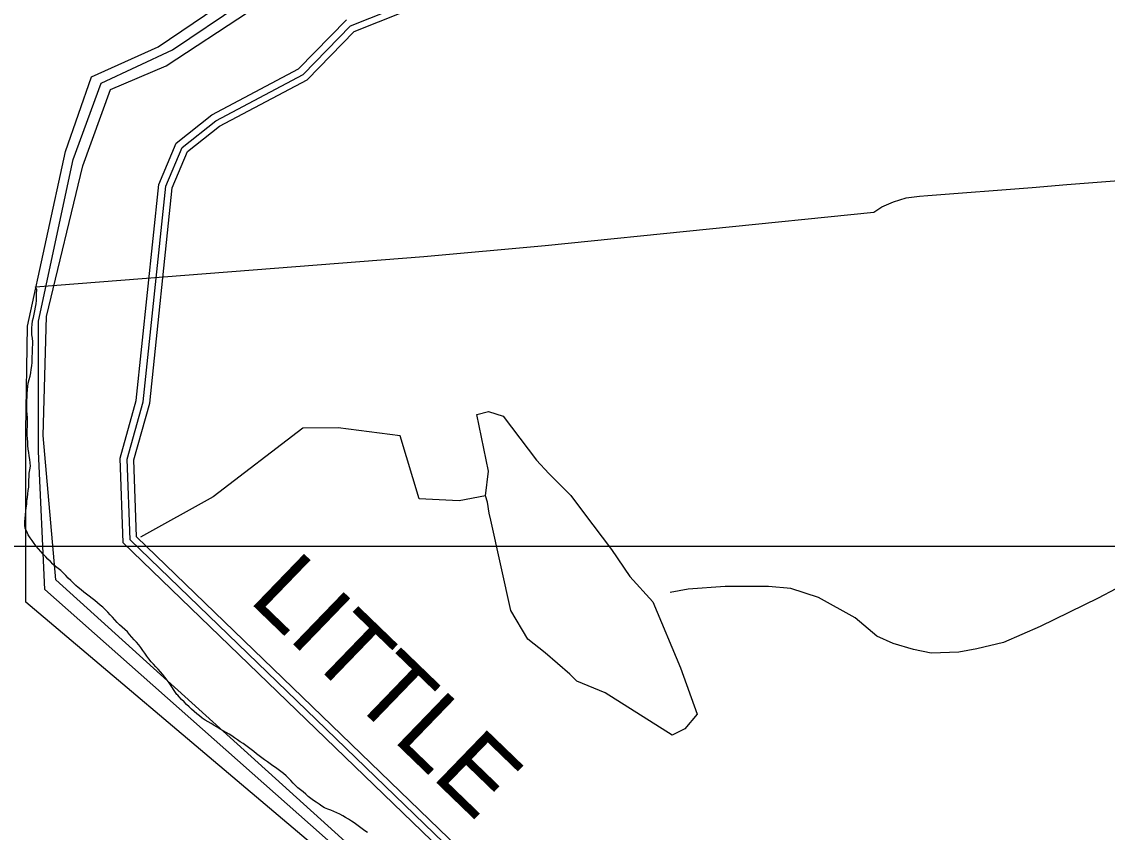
# Model space of a CAD drawing. Extents: x 2206922 to 2357709, y 510027 to 673830.
# Drawn here: x 2292602 to 2295098, y 610095 to 611959 of the extents above; entities that cross this region are included whole.
import ezdxf

# ---------------------------------------------------------------- set-up
doc = ezdxf.new("R2010")
doc.units = 0
for name, color, linetype in [('Exist Boundary Political City Limit New', 7, 'Continuous'), ('Exist Hydrographic Buffer Line', 7, 'Continuous'), ('Exist Hydrographic Misc Water Feature', 7, 'Continuous'), ('Exist Hydrographic River Shore', 7, 'Continuous'), ('Exist Hydrographic River Shore Label', 7, 'Continuous'), ('Exist Road Non-System Type 51', 7, 'Continuous'), ('Map Preparation Boundary City Limit Buffer Line', 7, 'Continuous'), ('Map Preparation Inset Cut Line', 7, 'Continuous')]:
    doc.layers.add(name, color=color, linetype=linetype)

msp = doc.modelspace()

# ---------------------------------------------------------------- linework, layer by layer
at = {"layer": 'Exist Boundary Political City Limit New'}
for points in [[(2292615.2, 610865.4), (2292616.2, 610873.3), (2292617.2, 610881.2), (2292618.2, 610889.2), (2292618.5, 610897.1), (2292618.8, 610905.1), (2292619, 610913.2), (2292619.2, 610921.1), (2292620.5, 610929.1), (2292622, 610936.9), (2292621.5, 610944.9), (2292620.8, 610952.8), (2292619.5, 610960.8), (2292618.2, 610968.7), (2292617.2, 610976.6), (2292616.5, 610984.6), (2292615.8, 610992.6), (2292615, 611000.6), (2292614.8, 611008.5), (2292614.8, 611016.5), (2292615.2, 611032.5), (2292615.2, 611040.5), (2292615, 611048.5), (2292614, 611064.5), (2292613.8, 611072.5), (2292613.8, 611080.5), (2292614.5, 611104.5), (2292615, 611112.5), (2292616, 611120.4), (2292617.2, 611128.2), (2292619.2, 611136.1), (2292621.2, 611143.8), (2292622.8, 611151.7), (2292624, 611159.6), (2292625, 611167.5), (2292625.8, 611175.5), (2292626.2, 611183.4), (2292627.5, 611223.4), (2292626.5, 611231.4), (2292625.2, 611239.3), (2292625, 611247.2), (2292625.2, 611255.2), (2292626.2, 611263.2), (2292627.2, 611271.2), (2292629, 611278.9), (2292630.8, 611286.8), (2292632.5, 611294.6), (2292634, 611302.4), (2292635, 611310.3), (2292636, 611318.3), (2292636, 611334.3), (2292636.5, 611342.3), (2292633.8, 611349.6), (2293526.2, 611419), (2293805, 611444.4), (2294560.5, 611521.5), (2294579, 611533.2), (2294606.2, 611545.3), (2294635.2, 611553.8), (2294665.5, 611558.1), (2294685.2, 611559.7), (2294765, 611565.9), (2294844.8, 611572.1), (2294924.5, 611578.2), (2295004.2, 611584.5), (2295084, 611590.7), (2295163.8, 611596.9)], [(2293104.2, 610303.2), (2293097.8, 610307.7), (2293091.5, 610312.2), (2293085.2, 610316.7), (2293078.8, 610321.1), (2293072, 610324.9), (2293065, 610328.7), (2293058, 610332.6), (2293051, 610336.8), (2293044.2, 610341.1), (2293037.8, 610345.4), (2293030.8, 610349.5), (2293023.8, 610353.4), (2293017.2, 610357.9), (2293010.8, 610362.7), (2293004.8, 610367.8), (2292998.5, 610373.1), (2292992.5, 610378.4), (2292986.8, 610383.7), (2292980.8, 610389.3), (2292975.2, 610394.9), (2292969.5, 610400.8), (2292964.2, 610406.5), (2292960.8, 610410.5), (2292959, 610412.5), (2292954, 610418.8), (2292945.5, 610432.3), (2292941, 610438.8), (2292936.2, 610445.4), (2292931.2, 610451.7), (2292926.2, 610457.9), (2292921, 610463.9), (2292915.8, 610470), (2292910.5, 610475.9), (2292904.8, 610481.5), (2292899.8, 610487.5), (2292894.5, 610493.8), (2292890, 610500.2), (2292885.2, 610506.8), (2292880.8, 610513.4), (2292876.2, 610520.1), (2292871.5, 610526.2), (2292866, 610532.2), (2292860.5, 610538), (2292855, 610543.8), (2292850.2, 610550.2), (2292845, 610556.2), (2292839.2, 610561.6), (2292833.2, 610567.1), (2292827.2, 610572.5), (2292821.5, 610577.9), (2292815.8, 610583.8), (2292810.5, 610589.6), (2292805.2, 610595.6), (2292800, 610601.6), (2292794.2, 610607.2), (2292788.5, 610612.8), (2292782.5, 610617.9), (2292776.2, 610623.1), (2292770, 610628.1), (2292763.8, 610633), (2292757.2, 610637.9), (2292751, 610642.8), (2292744.8, 610647.6), (2292738.5, 610652.6), (2292732.2, 610657.9), (2292726.5, 610663.1), (2292720.5, 610668.8), (2292715, 610674.3), (2292709.2, 610679.9), (2292703.5, 610685.6), (2292698, 610691.3), (2292692.2, 610696.9), (2292686, 610701.9), (2292679.8, 610706.8), (2292673.8, 610712.1), (2292668, 610717.6), (2292662.2, 610723.4), (2292657.5, 610728.3), (2292656.8, 610729.2), (2292651.2, 610735.1), (2292646, 610740.9), (2292640.5, 610747), (2292635.5, 610753.1), (2292630.8, 610759.4), (2292626, 610765.9), (2292621.5, 610772.6), (2292617.2, 610779.4), (2292613.5, 610786.6), (2292610, 610793.7), (2292609.5, 610801.4), (2292609.2, 610809.5), (2292609.8, 610817.6), (2292610.5, 610825.6), (2292611.5, 610833.6), (2292612.5, 610841.5), (2292613.5, 610849.4), (2292614.2, 610857.4), (2292615.2, 610865.4)], [(2293397.2, 610094.9), (2293391, 610098.9), (2293384.8, 610103.2), (2293378.2, 610107.8), (2293372.2, 610112.4), (2293366, 610117.1), (2293359.8, 610121.1), (2293353, 610125.1), (2293346.5, 610129.2), (2293340.2, 610133.3), (2293333.5, 610137), (2293326.8, 610140.4), (2293319.5, 610143.3), (2293312.5, 610146.1), (2293305.5, 610148.7), (2293298, 610151.2), (2293291.8, 610155.3), (2293285.5, 610159.6), (2293279, 610164.2), (2293273, 610168.6), (2293266.5, 610173.3), (2293260.8, 610177.9), (2293254.8, 610183.1), (2293249.2, 610188.2), (2293243, 610193.1), (2293237, 610197.6), (2293231.2, 610202.8), (2293225.8, 610208.2), (2293220.5, 610214.1), (2293215.2, 610219.9), (2293209.8, 610225), (2293203.8, 610230.2), (2293198, 610234.8), (2293191.5, 610239.6), (2293185.5, 610243.9), (2293179, 610248.4), (2293173, 610253), (2293166.8, 610257.6), (2293160.5, 610262.2), (2293154.2, 610266.8), (2293148, 610271.3), (2293141.8, 610275.9), (2293135.8, 610280.8), (2293129.8, 610285.7), (2293123.5, 610290.3), (2293117.2, 610294.8), (2293110.8, 610299.1), (2293104.2, 610303.2)]]:
    msp.add_lwpolyline(points, dxfattribs=at)
at = {"layer": 'Exist Hydrographic Buffer Line'}
for points in [[(2295193.3, 609569.6), (2294980, 609773.7), (2294516.7, 609642.9), (2294271.4, 609639.6), (2293966.2, 609721), (2293843.1, 609809.9), (2292851.1, 610767.8), (2292844.5, 610953.4), (2292881.4, 611085.1), (2292933.2, 611581.1), (2292970.9, 611669.8), (2293048.2, 611731.6), (2293248.7, 611837.8), (2293358, 611949.8), (2294386, 612358.5)], [(2295105.1, 609164.6), (2295019.1, 609269.7), (2295033.1, 609506.7), (2294936.5, 609599.1), (2294539.4, 609487), (2294251.9, 609483.1), (2293898.1, 609577.5), (2293742.6, 609689.8), (2292655.1, 610653.7), (2292640.5, 610971.1), (2292640.5, 611270.4), (2292720.7, 611642.6), (2292784.6, 611817.8), (2292948.7, 611894.4), (2293105.5, 612000.2)], [(2295116.4, 609179.7), (2295037.7, 609275.7), (2295051.8, 609514), (2294941.6, 609619.5), (2294536.8, 609505.2), (2294254.2, 609501.4), (2293906.1, 609594.3), (2293754.4, 609703.8), (2292680.6, 610675.6), (2292651.5, 611007.6), (2292658.7, 611281.3), (2292742.6, 611628), (2292806.5, 611803.2), (2292934.1, 611857.9), (2293123.7, 611982)], [(2297540.2, 609590.8), (2297284.1, 609777.4), (2297000.4, 609824.5), (2296658.1, 609782.8), (2295759.9, 609428.4), (2295555, 609152.8), (2295524.9, 608980.3), (2295315, 609229.1), (2295191, 609280.4), (2295161.8, 609316), (2295176.5, 609563), (2294975.4, 609755.3), (2294519.1, 609626.5), (2294269.3, 609623.1), (2293959, 609705.9), (2293832.6, 609797.3), (2292835, 610760.6), (2292828, 610955.4), (2292865.2, 611088.2), (2292917.1, 611585.2), (2292957.4, 611680), (2293039.1, 611745.4), (2293238.7, 611851.1), (2293348.6, 611963.8)]]:
    msp.add_lwpolyline(points, dxfattribs=at)
at = {"layer": 'Exist Hydrographic Misc Water Feature'}
for points in [[(2293676.7, 610828.8), (2293672.6, 610854.6), (2293668.5, 610868.6), (2293675, 610925.4), (2293647.9, 611055.8), (2293675, 611062.6), (2293708.9, 611052.4), (2293785.1, 610950.8), (2293813.8, 610920.3), (2293864.6, 610869.5), (2293893.4, 610830.5), (2293957.7, 610745.8), (2294000.1, 610683.1), (2294052.5, 610625.5), (2294116.5, 610473.1), (2294155, 610367), (2294126.1, 610333.3), (2294097.2, 610318.8), (2293942.9, 610415.7), (2293878.1, 610442.9), (2293862.1, 610458.7), (2293805.7, 610508.1), (2293765.5, 610539.7), (2293726.8, 610605.6), (2293680.8, 610812.8), (2293676.7, 610828.8)], [(2293668.5, 610868.6), (2293608, 610857.6), (2293515.8, 610862), (2293471.9, 611006.9), (2293329.2, 611025.6), (2293248.1, 611024.5), (2293041.8, 610866.4), (2292875, 610774.2)]]:
    msp.add_lwpolyline(points, dxfattribs=at)
at = {"layer": 'Exist Hydrographic River Shore'}
for points in [[(2295208.8, 609575.7), (2294984.2, 609790.6), (2294514.5, 609658), (2294273.3, 609654.7), (2293972.8, 609734.9), (2293852.9, 609821.5), (2292866, 610774.5), (2292859.7, 610951.6), (2292896.3, 611082.3), (2292948, 611577.2), (2292983.3, 611660.4), (2293056.5, 611718.9), (2293257.9, 611825.5), (2293366.5, 611936.9), (2294394.6, 612345.7)], [(2295219.9, 609099), (2295094.9, 609150.7), (2295002, 609264.1), (2295015.9, 609499.9), (2294931.8, 609580.4), (2294541.8, 609470.3), (2294249.8, 609466.3), (2293890.8, 609562.1), (2293731.9, 609676.9), (2292611.3, 610624.5), (2292611.3, 611018.6), (2292615, 611259.4), (2292702.5, 611660.8), (2292762.7, 611832.4), (2292915.9, 611901.7), (2293076.3, 612011.2)]]:
    msp.add_lwpolyline(points, dxfattribs=at)
at = {"layer": 'Exist Road Non-System Type 51'}
msp.add_lwpolyline([(2295297.4, 610753.3), (2295239.3, 610719.3), (2295076.2, 610633.6), (2294943, 610568.5), (2294859.3, 610531.7), (2294797.4, 610517.1), (2294756.3, 610509.1), (2294692.5, 610507.5), (2294652, 610515.3), (2294605.3, 610529.3), (2294567.9, 610546.5), (2294518.1, 610588.5), (2294434, 610635.3), (2294370.1, 610655.5), (2294318.7, 610660.2), (2294219.1, 610660.2), (2294134.4, 610654.7), (2294092.7, 610646.4)], dxfattribs=at)
at = {"layer": 'Map Preparation Boundary City Limit Buffer Line'}
for points in [[(2292615.2, 610865.4), (2292616.2, 610873.3), (2292617.2, 610881.2), (2292618.2, 610889.2), (2292618.5, 610897.1), (2292618.8, 610905.1), (2292619, 610913.2), (2292619.2, 610921.1), (2292620.5, 610929.1), (2292622, 610936.9), (2292621.5, 610944.9), (2292620.8, 610952.8), (2292619.5, 610960.8), (2292618.2, 610968.7), (2292617.2, 610976.6), (2292616.5, 610984.6), (2292615.8, 610992.6), (2292615, 611000.6), (2292614.8, 611008.5), (2292614.8, 611016.5), (2292615.2, 611032.5), (2292615.2, 611040.5), (2292615, 611048.5), (2292614, 611064.5), (2292613.8, 611072.5), (2292613.8, 611080.5), (2292614.5, 611104.5), (2292615, 611112.5), (2292616, 611120.4), (2292617.2, 611128.2), (2292619.2, 611136.1), (2292621.2, 611143.8), (2292622.8, 611151.7), (2292624, 611159.6), (2292625, 611167.5), (2292625.8, 611175.5), (2292626.2, 611183.4), (2292627.5, 611223.4), (2292626.5, 611231.4), (2292625.2, 611239.3), (2292625, 611247.2), (2292625.2, 611255.2), (2292626.2, 611263.2), (2292627.2, 611271.2), (2292629, 611278.9), (2292630.8, 611286.8), (2292632.5, 611294.6), (2292634, 611302.4), (2292635, 611310.3), (2292636, 611318.3), (2292636, 611334.3), (2292636.5, 611342.3), (2292633.8, 611349.6), (2293526.2, 611419), (2293805, 611444.4), (2294560.5, 611521.5), (2294579, 611533.2), (2294606.2, 611545.3), (2294635.2, 611553.8), (2294665.5, 611558.1), (2294685.2, 611559.7), (2294765, 611565.9), (2294844.8, 611572.1), (2294924.5, 611578.2), (2295004.2, 611584.5), (2295084, 611590.7), (2295163.8, 611596.9)], [(2293104.2, 610303.2), (2293097.8, 610307.7), (2293091.5, 610312.2), (2293085.2, 610316.7), (2293078.8, 610321.1), (2293072, 610324.9), (2293065, 610328.7), (2293058, 610332.6), (2293051, 610336.8), (2293044.2, 610341.1), (2293037.8, 610345.4), (2293030.8, 610349.5), (2293023.8, 610353.4), (2293017.2, 610357.9), (2293010.8, 610362.7), (2293004.8, 610367.8), (2292998.5, 610373.1), (2292992.5, 610378.4), (2292986.8, 610383.7), (2292980.8, 610389.3), (2292975.2, 610394.9), (2292969.5, 610400.8), (2292964.2, 610406.5), (2292960.8, 610410.5), (2292959, 610412.5), (2292954, 610418.8), (2292945.5, 610432.3), (2292941, 610438.8), (2292936.2, 610445.4), (2292931.2, 610451.7), (2292926.2, 610457.9), (2292921, 610463.9), (2292915.8, 610470), (2292910.5, 610475.9), (2292904.8, 610481.5), (2292899.8, 610487.5), (2292894.5, 610493.8), (2292890, 610500.2), (2292885.2, 610506.8), (2292880.8, 610513.4), (2292876.2, 610520.1), (2292871.5, 610526.2), (2292866, 610532.2), (2292860.5, 610538), (2292855, 610543.8), (2292850.2, 610550.2), (2292845, 610556.2), (2292839.2, 610561.6), (2292833.2, 610567.1), (2292827.2, 610572.5), (2292821.5, 610577.9), (2292815.8, 610583.8), (2292810.5, 610589.6), (2292805.2, 610595.6), (2292800, 610601.6), (2292794.2, 610607.2), (2292788.5, 610612.8), (2292782.5, 610617.9), (2292776.2, 610623.1), (2292770, 610628.1), (2292763.8, 610633), (2292757.2, 610637.9), (2292751, 610642.8), (2292744.8, 610647.6), (2292738.5, 610652.6), (2292732.2, 610657.9), (2292726.5, 610663.1), (2292720.5, 610668.8), (2292715, 610674.3), (2292709.2, 610679.9), (2292703.5, 610685.6), (2292698, 610691.3), (2292692.2, 610696.9), (2292686, 610701.9), (2292679.8, 610706.8), (2292673.8, 610712.1), (2292668, 610717.6), (2292662.2, 610723.4), (2292657.5, 610728.3), (2292656.8, 610729.2), (2292651.2, 610735.1), (2292646, 610740.9), (2292640.5, 610747), (2292635.5, 610753.1), (2292630.8, 610759.4), (2292626, 610765.9), (2292621.5, 610772.6), (2292617.2, 610779.4), (2292613.5, 610786.6), (2292610, 610793.7), (2292609.5, 610801.4), (2292609.2, 610809.5), (2292609.8, 610817.6), (2292610.5, 610825.6), (2292611.5, 610833.6), (2292612.5, 610841.5), (2292613.5, 610849.4), (2292614.2, 610857.4), (2292615.2, 610865.4)], [(2293397.2, 610094.9), (2293391, 610098.9), (2293384.8, 610103.2), (2293378.2, 610107.8), (2293372.2, 610112.4), (2293366, 610117.1), (2293359.8, 610121.1), (2293353, 610125.1), (2293346.5, 610129.2), (2293340.2, 610133.3), (2293333.5, 610137), (2293326.8, 610140.4), (2293319.5, 610143.3), (2293312.5, 610146.1), (2293305.5, 610148.7), (2293298, 610151.2), (2293291.8, 610155.3), (2293285.5, 610159.6), (2293279, 610164.2), (2293273, 610168.6), (2293266.5, 610173.3), (2293260.8, 610177.9), (2293254.8, 610183.1), (2293249.2, 610188.2), (2293243, 610193.1), (2293237, 610197.6), (2293231.2, 610202.8), (2293225.8, 610208.2), (2293220.5, 610214.1), (2293215.2, 610219.9), (2293209.8, 610225), (2293203.8, 610230.2), (2293198, 610234.8), (2293191.5, 610239.6), (2293185.5, 610243.9), (2293179, 610248.4), (2293173, 610253), (2293166.8, 610257.6), (2293160.5, 610262.2), (2293154.2, 610266.8), (2293148, 610271.3), (2293141.8, 610275.9), (2293135.8, 610280.8), (2293129.8, 610285.7), (2293123.5, 610290.3), (2293117.2, 610294.8), (2293110.8, 610299.1), (2293104.2, 610303.2)]]:
    msp.add_lwpolyline(points, dxfattribs=at)
at = {"layer": 'Map Preparation Inset Cut Line'}
for p, q in [((2292523.9, 610753.3), (2292696.5, 610753.3)), ((2292696.5, 610753.3), (2292751.5, 610753.3)), ((2292751.5, 610753.3), (2295297.4, 610753.3))]:
    msp.add_line(p, q, dxfattribs=at)

# ---------------------------------------------------------------- texts
at = {"layer": 'Exist Hydrographic River Shore Label'}
msp.add_text('LITTLE', height=167.32, rotation=316.0007, dxfattribs=at).set_placement((2293121.6, 610628))

doc.saveas('drawing.dxf')
